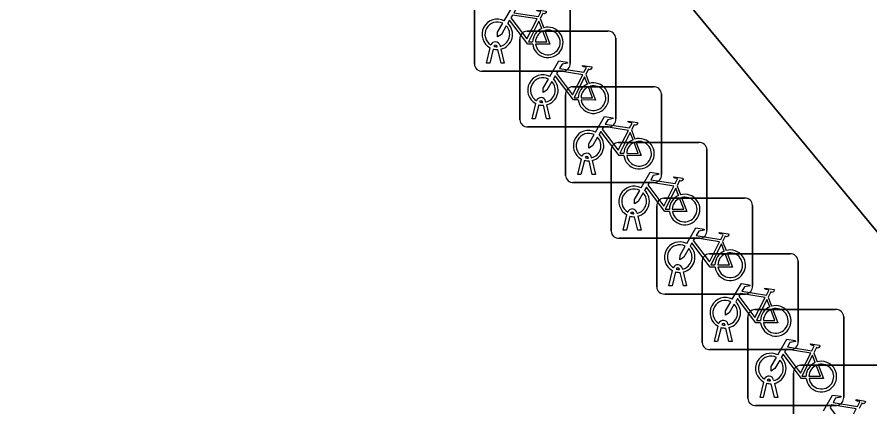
# Model space of a CAD drawing. Extents: x 161087 to 161926, y 382572 to 383873.
# Drawn here: x 161524.54 to 161533.43, y 383469.19 to 383473.25 of the extents above; entities that cross this region are included whole.
import ezdxf

# ---------------------------------------------------------------- set-up
doc = ezdxf.new("R2010")
doc.units = 0
for name, color, linetype in [('IMGEO_Fietsenrek', 7, 'Continuous'), ('IMGEO_Pand', 7, 'Continuous'), ('IMGEO_Voetpad_open', 7, 'Continuous')]:
    doc.layers.add(name, color=color, linetype=linetype)

msp = doc.modelspace()

# ---------------------------------------------------------------- linework, layer by layer
at = {"layer": 'IMGEO_Fietsenrek'}
for p, q in [((161529.3095, 383472.7599), (161529.3095, 383473.6008)), ((161529.3095, 383473.6008), (161529.3095, 383472.7599)), ((161530.3085, 383473.6101), (161530.3085, 383472.7692)), ((161530.3085, 383472.7692), (161530.3085, 383473.6101)), ((161529.9962, 383473.2342), (161530.0325, 383473.139)), ((161529.8589, 383473.1035), (161530.6998, 383473.1035)), ((161530.6998, 383473.1035), (161529.8589, 383473.1035)), ((161529.7845, 383472.1789), (161529.7845, 383473.0198)), ((161529.7845, 383473.0198), (161529.7845, 383472.1789)), ((161530.7835, 383473.0291), (161530.7835, 383472.1882)), ((161530.7835, 383472.1882), (161530.7835, 383473.0291)), ((161529.4365, 383472.7693), (161529.4748, 383472.9293)), ((161529.5052, 383472.9171), (161529.4699, 383472.7693)), ((161529.5469, 383472.9409), (161529.5459, 383472.9452)), ((161529.588, 383472.7693), (161529.5541, 383472.911)), ((161529.5776, 383472.9524), (161529.5794, 383472.9445)), ((161529.5864, 383472.9153), (161529.6214, 383472.7693)), ((161529.4699, 383472.7693), (161529.4365, 383472.7693)), ((161529.6214, 383472.7693), (161529.588, 383472.7693)), ((161530.2341, 383472.6855), (161529.3932, 383472.6855)), ((161529.3932, 383472.6855), (161530.2341, 383472.6855)), ((161530.4712, 383472.6532), (161530.5075, 383472.558)), ((161530.3349, 383472.5235), (161531.1758, 383472.5235)), ((161531.1758, 383472.5235), (161530.3349, 383472.5235)), ((161531.2595, 383472.4491), (161531.2595, 383471.6082)), ((161531.2595, 383471.6082), (161531.2595, 383472.4491)), ((161530.0219, 383472.3599), (161530.0209, 383472.3642)), ((161530.0526, 383472.3714), (161530.0544, 383472.3635)), ((161530.2605, 383471.5989), (161530.2605, 383472.4398)), ((161530.2605, 383472.4398), (161530.2605, 383471.5989)), ((161529.9115, 383472.1883), (161529.9498, 383472.3483)), ((161529.9802, 383472.3361), (161529.9449, 383472.1883)), ((161530.063, 383472.1883), (161530.0291, 383472.33)), ((161530.0614, 383472.3343), (161530.0964, 383472.1883)), ((161529.9449, 383472.1883), (161529.9115, 383472.1883)), ((161530.0964, 383472.1883), (161530.063, 383472.1883)), ((161530.7091, 383472.1045), (161529.8682, 383472.1045)), ((161529.8682, 383472.1045), (161530.7091, 383472.1045)), ((161530.9472, 383472.0732), (161530.9835, 383471.978)), ((161530.8099, 383471.9425), (161531.6508, 383471.9425)), ((161531.6508, 383471.9425), (161530.8099, 383471.9425)), ((161530.7355, 383471.0179), (161530.7355, 383471.8588)), ((161530.7355, 383471.8588), (161530.7355, 383471.0179)), ((161531.7345, 383471.8681), (161531.7345, 383471.0272)), ((161531.7345, 383471.0272), (161531.7345, 383471.8681)), ((161530.3875, 383471.6083), (161530.4258, 383471.7683)), ((161530.4562, 383471.7561), (161530.4209, 383471.6083)), ((161530.4979, 383471.7799), (161530.4969, 383471.7842)), ((161530.539, 383471.6083), (161530.5051, 383471.75)), ((161530.5286, 383471.7914), (161530.5304, 383471.7835)), ((161530.5374, 383471.7543), (161530.5724, 383471.6083)), ((161530.4209, 383471.6083), (161530.3875, 383471.6083)), ((161530.5724, 383471.6083), (161530.539, 383471.6083)), ((161531.1851, 383471.5245), (161530.3442, 383471.5245)), ((161530.3442, 383471.5245), (161531.1851, 383471.5245)), ((161531.4222, 383471.4922), (161531.4585, 383471.397)), ((161531.2849, 383471.3615), (161532.1258, 383471.3615)), ((161532.1258, 383471.3615), (161531.2849, 383471.3615)), ((161530.9729, 383471.1989), (161530.9719, 383471.2032)), ((161531.0036, 383471.2104), (161531.0054, 383471.2025)), ((161531.2105, 383470.4369), (161531.2105, 383471.2778)), ((161531.2105, 383471.2778), (161531.2105, 383470.4369)), ((161532.2095, 383471.2871), (161532.2095, 383470.4462)), ((161532.2095, 383470.4462), (161532.2095, 383471.2871)), ((161530.8625, 383471.0273), (161530.9008, 383471.1873)), ((161530.9312, 383471.1751), (161530.8959, 383471.0273)), ((161531.014, 383471.0273), (161530.9801, 383471.169)), ((161531.0124, 383471.1733), (161531.0474, 383471.0273)), ((161530.8959, 383471.0273), (161530.8625, 383471.0273)), ((161531.0474, 383471.0273), (161531.014, 383471.0273)), ((161531.6601, 383470.9435), (161530.8192, 383470.9435)), ((161530.8192, 383470.9435), (161531.6601, 383470.9435)), ((161531.8972, 383470.9112), (161531.9335, 383470.816)), ((161531.7599, 383470.7815), (161532.6008, 383470.7815)), ((161532.6008, 383470.7815), (161531.7599, 383470.7815)), ((161531.6855, 383469.8569), (161531.6855, 383470.6978)), ((161531.6855, 383470.6978), (161531.6855, 383469.8569)), ((161532.6845, 383470.7071), (161532.6845, 383469.8662)), ((161532.6845, 383469.8662), (161532.6845, 383470.7071)), ((161531.3375, 383470.4463), (161531.3758, 383470.6063)), ((161531.4062, 383470.5941), (161531.3709, 383470.4463)), ((161531.4479, 383470.6179), (161531.4469, 383470.6222)), ((161531.489, 383470.4463), (161531.4551, 383470.588)), ((161531.4786, 383470.6294), (161531.4804, 383470.6215)), ((161531.4874, 383470.5923), (161531.5224, 383470.4463)), ((161531.3709, 383470.4463), (161531.3375, 383470.4463)), ((161531.5224, 383470.4463), (161531.489, 383470.4463)), ((161532.1351, 383470.3625), (161531.2942, 383470.3625)), ((161531.2942, 383470.3625), (161532.1351, 383470.3625)), ((161532.3722, 383470.3312), (161532.4085, 383470.236)), ((161532.2349, 383470.2005), (161533.0758, 383470.2005)), ((161533.0758, 383470.2005), (161532.2349, 383470.2005)), ((161531.9536, 383470.0494), (161531.9554, 383470.0415)), ((161532.1605, 383469.2759), (161532.1605, 383470.1168)), ((161532.1605, 383470.1168), (161532.1605, 383469.2759)), ((161533.1595, 383470.1261), (161533.1595, 383469.2852)), ((161533.1595, 383469.2852), (161533.1595, 383470.1261)), ((161531.8125, 383469.8663), (161531.8508, 383470.0263)), ((161531.8812, 383470.0141), (161531.8459, 383469.8663)), ((161531.9229, 383470.0379), (161531.9219, 383470.0422)), ((161531.964, 383469.8663), (161531.9301, 383470.008)), ((161531.9624, 383470.0123), (161531.9974, 383469.8663)), ((161532.6101, 383469.7825), (161531.7692, 383469.7825)), ((161531.7692, 383469.7825), (161532.6101, 383469.7825)), ((161531.8459, 383469.8663), (161531.8125, 383469.8663)), ((161531.9974, 383469.8663), (161531.964, 383469.8663)), ((161532.8472, 383469.7502), (161532.8835, 383469.655)), ((161532.7099, 383469.6195), (161533.5508, 383469.6195)), ((161533.5508, 383469.6195), (161532.7099, 383469.6195)), ((161532.6355, 383468.6949), (161532.6355, 383469.5358)), ((161532.6355, 383469.5358), (161532.6355, 383468.6949)), ((161532.2875, 383469.2853), (161532.3258, 383469.4453)), ((161532.3562, 383469.4331), (161532.3209, 383469.2853)), ((161532.3979, 383469.4569), (161532.3969, 383469.4612)), ((161532.439, 383469.2853), (161532.4051, 383469.427)), ((161532.4286, 383469.4684), (161532.4304, 383469.4605)), ((161532.4374, 383469.4313), (161532.4724, 383469.2853)), ((161532.3209, 383469.2853), (161532.2875, 383469.2853)), ((161532.4724, 383469.2853), (161532.439, 383469.2853)), ((161533.0851, 383469.2015), (161532.2442, 383469.2015)), ((161532.2442, 383469.2015), (161533.0851, 383469.2015))]:
    msp.add_line(p, q, dxfattribs=at)
for points in [[(161529.6221, 383473.2112), (161529.7168, 383473.3747), (161529.803, 383473.3609), (161529.8047, 383473.3522), (161529.7486, 383473.3413), (161529.7224, 383473.296), (161529.9776, 383473.2552)], [(161529.9647, 383473.23), (161529.7079, 383473.271), (161529.6912, 383473.2422), (161529.8582, 383473.0219), (161529.9647, 383473.23)], [(161529.9776, 383473.2552), (161530.0026, 383473.304), (161529.9975, 383473.308), (161529.9743, 383473.3117), (161529.9616, 383473.3192), (161529.9606, 383473.3223), (161529.9628, 383473.3269), (161530.0576, 383473.3118), (161530.0599, 383473.3015), (161530.0505, 383473.2891), (161530.0381, 383473.2827), (161530.0236, 383473.2889), (161529.9962, 383473.2342)], [(161529.6428, 383473.1587), (161529.5912, 383473.0695), (161529.5513, 383473.0435), (161529.5525, 383473.091), (161529.607, 383473.1852)], [(161529.9178, 383472.9665), (161529.8681, 383472.9666), (161529.6774, 383473.2183), (161529.6584, 383473.1855)], [(161530.0127, 383473.132), (161529.9834, 383473.2088), (161529.874, 383472.9907), (161529.9167, 383472.9906)], [(161529.9467, 383472.9905), (161530.0666, 383472.9903), (161530.0234, 383473.1039)], [(161530.0432, 383473.1108), (161530.0982, 383472.9662), (161529.9481, 383472.9665)], [(161530.0971, 383472.6302), (161530.1918, 383472.7937), (161530.278, 383472.7799), (161530.2797, 383472.7712), (161530.2236, 383472.7603), (161530.1974, 383472.715), (161530.4526, 383472.6742)], [(161530.4526, 383472.6742), (161530.4776, 383472.723), (161530.4725, 383472.727), (161530.4493, 383472.7307), (161530.4366, 383472.7382), (161530.4356, 383472.7413), (161530.4378, 383472.7459), (161530.5326, 383472.7308), (161530.5349, 383472.7205), (161530.5255, 383472.7081), (161530.5131, 383472.7017), (161530.4986, 383472.7079), (161530.4712, 383472.6532)], [(161530.3928, 383472.3855), (161530.3431, 383472.3856), (161530.1524, 383472.6373), (161530.1334, 383472.6045)], [(161530.4397, 383472.649), (161530.1829, 383472.69), (161530.1662, 383472.6612), (161530.3332, 383472.4409), (161530.4397, 383472.649)], [(161530.4877, 383472.551), (161530.4584, 383472.6278), (161530.349, 383472.4097), (161530.3917, 383472.4096)], [(161530.1178, 383472.5777), (161530.0662, 383472.4885), (161530.0263, 383472.4625), (161530.0275, 383472.51), (161530.082, 383472.6042)], [(161530.4217, 383472.4095), (161530.5416, 383472.4093), (161530.4984, 383472.5229)], [(161530.5182, 383472.5298), (161530.5732, 383472.3852), (161530.4231, 383472.3855)], [(161530.5731, 383472.0502), (161530.6678, 383472.2137), (161530.754, 383472.1999), (161530.7557, 383472.1912), (161530.6996, 383472.1803), (161530.6734, 383472.135), (161530.9286, 383472.0942)], [(161530.9157, 383472.069), (161530.6589, 383472.11), (161530.6422, 383472.0812), (161530.8092, 383471.8609), (161530.9157, 383472.069)], [(161530.9286, 383472.0942), (161530.9536, 383472.143), (161530.9485, 383472.147), (161530.9253, 383472.1507), (161530.9126, 383472.1582), (161530.9116, 383472.1613), (161530.9138, 383472.1659), (161531.0086, 383472.1508), (161531.0109, 383472.1405), (161531.0015, 383472.1281), (161530.9891, 383472.1217), (161530.9746, 383472.1279), (161530.9472, 383472.0732)], [(161530.5938, 383471.9977), (161530.5422, 383471.9085), (161530.5023, 383471.8825), (161530.5035, 383471.93), (161530.558, 383472.0242)], [(161530.8688, 383471.8055), (161530.8191, 383471.8056), (161530.6284, 383472.0573), (161530.6094, 383472.0245)], [(161530.9637, 383471.971), (161530.9344, 383472.0478), (161530.825, 383471.8297), (161530.8677, 383471.8296)], [(161530.8977, 383471.8295), (161531.0176, 383471.8293), (161530.9744, 383471.9429)], [(161530.9942, 383471.9498), (161531.0492, 383471.8052), (161530.8991, 383471.8055)], [(161531.0481, 383471.4692), (161531.1428, 383471.6327), (161531.229, 383471.6189), (161531.2307, 383471.6102), (161531.1746, 383471.5993), (161531.1484, 383471.554), (161531.4036, 383471.5132)], [(161531.4036, 383471.5132), (161531.4286, 383471.562), (161531.4235, 383471.566), (161531.4003, 383471.5697), (161531.3876, 383471.5772), (161531.3866, 383471.5803), (161531.3888, 383471.5849), (161531.4836, 383471.5698), (161531.4859, 383471.5595), (161531.4765, 383471.5471), (161531.4641, 383471.5407), (161531.4496, 383471.5469), (161531.4222, 383471.4922)], [(161531.3438, 383471.2245), (161531.2941, 383471.2246), (161531.1034, 383471.4763), (161531.0844, 383471.4435)], [(161531.3907, 383471.488), (161531.1339, 383471.529), (161531.1172, 383471.5002), (161531.2842, 383471.2799), (161531.3907, 383471.488)], [(161531.0688, 383471.4167), (161531.0172, 383471.3275), (161530.9773, 383471.3015), (161530.9785, 383471.349), (161531.033, 383471.4432)], [(161531.4387, 383471.39), (161531.4094, 383471.4668), (161531.3, 383471.2487), (161531.3427, 383471.2486)], [(161531.3727, 383471.2485), (161531.4926, 383471.2483), (161531.4494, 383471.3619)], [(161531.4692, 383471.3688), (161531.5242, 383471.2242), (161531.3741, 383471.2245)], [(161531.5231, 383470.8882), (161531.6178, 383471.0517), (161531.704, 383471.0379), (161531.7057, 383471.0292), (161531.6496, 383471.0183), (161531.6234, 383470.973), (161531.8786, 383470.9322)], [(161531.8657, 383470.907), (161531.6089, 383470.948), (161531.5922, 383470.9192), (161531.7592, 383470.6989), (161531.8657, 383470.907)], [(161531.8786, 383470.9322), (161531.9036, 383470.981), (161531.8985, 383470.985), (161531.8753, 383470.9887), (161531.8626, 383470.9962), (161531.8616, 383470.9993), (161531.8638, 383471.0039), (161531.9586, 383470.9888), (161531.9609, 383470.9785), (161531.9515, 383470.9661), (161531.9391, 383470.9597), (161531.9246, 383470.9659), (161531.8972, 383470.9112)], [(161531.5438, 383470.8357), (161531.4922, 383470.7465), (161531.4523, 383470.7205), (161531.4535, 383470.768), (161531.508, 383470.8622)], [(161531.8188, 383470.6435), (161531.7691, 383470.6436), (161531.5784, 383470.8953), (161531.5594, 383470.8625)], [(161531.9137, 383470.809), (161531.8844, 383470.8858), (161531.775, 383470.6677), (161531.8177, 383470.6676)], [(161531.8477, 383470.6675), (161531.9676, 383470.6673), (161531.9244, 383470.7809)], [(161531.9442, 383470.7878), (161531.9992, 383470.6432), (161531.8491, 383470.6435)], [(161531.9981, 383470.3082), (161532.0928, 383470.4717), (161532.179, 383470.4579), (161532.1807, 383470.4492), (161532.1246, 383470.4383), (161532.0984, 383470.393), (161532.3536, 383470.3522)], [(161532.3536, 383470.3522), (161532.3786, 383470.401), (161532.3735, 383470.405), (161532.3503, 383470.4087), (161532.3376, 383470.4162), (161532.3366, 383470.4193), (161532.3388, 383470.4239), (161532.4336, 383470.4088), (161532.4359, 383470.3985), (161532.4265, 383470.3861), (161532.4141, 383470.3797), (161532.3996, 383470.3859), (161532.3722, 383470.3312)], [(161532.2938, 383470.0635), (161532.2441, 383470.0636), (161532.0534, 383470.3153), (161532.0344, 383470.2825)], [(161532.3407, 383470.327), (161532.0839, 383470.368), (161532.0672, 383470.3392), (161532.2342, 383470.1189), (161532.3407, 383470.327)], [(161532.0188, 383470.2557), (161531.9672, 383470.1665), (161531.9273, 383470.1405), (161531.9285, 383470.188), (161531.983, 383470.2822)], [(161532.3887, 383470.229), (161532.3594, 383470.3058), (161532.25, 383470.0877), (161532.2927, 383470.0876)], [(161532.3227, 383470.0875), (161532.4426, 383470.0873), (161532.3994, 383470.2009)], [(161532.4192, 383470.2078), (161532.4742, 383470.0632), (161532.3241, 383470.0635)], [(161532.4731, 383469.7272), (161532.5678, 383469.8907), (161532.654, 383469.8769), (161532.6557, 383469.8682), (161532.5996, 383469.8573), (161532.5734, 383469.812), (161532.8286, 383469.7712)], [(161532.8157, 383469.746), (161532.5589, 383469.787), (161532.5422, 383469.7582), (161532.7092, 383469.5379), (161532.8157, 383469.746)], [(161532.8286, 383469.7712), (161532.8536, 383469.82), (161532.8485, 383469.824), (161532.8253, 383469.8277), (161532.8126, 383469.8352), (161532.8116, 383469.8383), (161532.8138, 383469.8429), (161532.9086, 383469.8278), (161532.9109, 383469.8175), (161532.9015, 383469.8051), (161532.8891, 383469.7987), (161532.8746, 383469.8049), (161532.8472, 383469.7502)], [(161532.4938, 383469.6747), (161532.4422, 383469.5855), (161532.4023, 383469.5595), (161532.4035, 383469.607), (161532.458, 383469.7012)], [(161532.7688, 383469.4825), (161532.7191, 383469.4826), (161532.5284, 383469.7343), (161532.5094, 383469.7015)], [(161532.8637, 383469.648), (161532.8344, 383469.7248), (161532.725, 383469.5067), (161532.7677, 383469.5066)], [(161532.7977, 383469.5065), (161532.9176, 383469.5063), (161532.8744, 383469.6199)], [(161532.8942, 383469.6268), (161532.9492, 383469.4822), (161532.7991, 383469.4825)], [(161532.9481, 383469.1462), (161533.0428, 383469.3097), (161533.129, 383469.2959), (161533.1307, 383469.2872), (161533.0746, 383469.2763), (161533.0484, 383469.231), (161533.3036, 383469.1902)], [(161533.3036, 383469.1902), (161533.3286, 383469.239), (161533.3235, 383469.243), (161533.3003, 383469.2467), (161533.2876, 383469.2542), (161533.2866, 383469.2573), (161533.2888, 383469.2619), (161533.3836, 383469.2468), (161533.3859, 383469.2365), (161533.3765, 383469.2241), (161533.3641, 383469.2177), (161533.3496, 383469.2239), (161533.3222, 383469.1692)], [(161533.2907, 383469.165), (161533.0339, 383469.206), (161533.0172, 383469.1772), (161533.1842, 383468.9569), (161533.2907, 383469.165)]]:
    msp.add_lwpolyline(points, dxfattribs=at)
for centre, radius, start, end in [((161529.5491, 383473.0699), 0.159, 62.67661, 242.13685), ((161529.5491, 383473.0699), 0.129, 63.31916, 238.90302), ((161529.5491, 383473.0699), 0.129, 283.60429, 43.43025), ((161529.5491, 383473.0699), 0.159, 283.5766, 46.60424), ((161529.8622, 383473.0256), 0.0779, 92.4484, 184.28452), ((161529.8622, 383473.0256), 0.0779, 92.4484, 184.28452), ((161530.0757, 383472.9859), 0.159, 113.3408, 178.32165), ((161530.0757, 383472.9859), 0.159, 187.0065, 105.77075), ((161530.0757, 383472.9859), 0.129, 113.92302, 177.95563), ((161530.0757, 383472.9859), 0.129, 188.67146, 104.58832), ((161530.7056, 383473.0258), 0.0779, 2.4484, 94.28452), ((161530.7056, 383473.0258), 0.0779, 2.4484, 94.28452), ((161529.5289, 383472.9413), 0.0499, 12.8025, 158.69338), ((161529.5491, 383473.0699), 0.159, 253.99666, 271.78671), ((161529.5289, 383472.9413), 0.0174, 12.8025, 163.45023), ((161529.5491, 383473.0699), 0.129, 253.41502, 269.02044), ((161529.3874, 383472.7632), 0.0779, 182.4484, 274.28452), ((161529.3874, 383472.7632), 0.0779, 182.4484, 274.28452), ((161530.2308, 383472.7634), 0.0779, 272.4484, 4.28452), ((161530.2308, 383472.7634), 0.0779, 272.4484, 4.28452), ((161530.0241, 383472.4889), 0.159, 62.67661, 242.13685), ((161530.0241, 383472.4889), 0.129, 63.31916, 238.90302), ((161530.0241, 383472.4889), 0.129, 283.60429, 43.43025), ((161530.0241, 383472.4889), 0.159, 283.5766, 46.60424), ((161530.5507, 383472.4049), 0.159, 113.3408, 178.32165), ((161530.5507, 383472.4049), 0.159, 187.0065, 105.77075), ((161530.5507, 383472.4049), 0.129, 188.67146, 104.58832), ((161530.3382, 383472.4456), 0.0779, 92.4484, 184.28452), ((161530.3382, 383472.4456), 0.0779, 92.4484, 184.28452), ((161530.5507, 383472.4049), 0.129, 113.92302, 177.95563), ((161531.1816, 383472.4458), 0.0779, 2.4484, 94.28452), ((161531.1816, 383472.4458), 0.0779, 2.4484, 94.28452), ((161530.0039, 383472.3603), 0.0499, 12.8025, 158.69338), ((161530.0039, 383472.3603), 0.0174, 12.8025, 163.45023), ((161530.0241, 383472.4889), 0.129, 253.41502, 269.02044), ((161530.0241, 383472.4889), 0.159, 253.99666, 271.78671), ((161529.8624, 383472.1822), 0.0779, 182.4484, 274.28452), ((161529.8624, 383472.1822), 0.0779, 182.4484, 274.28452), ((161530.7058, 383472.1824), 0.0779, 272.4484, 4.28452), ((161530.7058, 383472.1824), 0.0779, 272.4484, 4.28452), ((161530.5001, 383471.9089), 0.159, 62.67661, 242.13685), ((161530.5001, 383471.9089), 0.129, 63.31916, 238.90302), ((161530.5001, 383471.9089), 0.159, 283.5766, 46.60424), ((161530.5001, 383471.9089), 0.129, 283.60429, 43.43025), ((161530.8132, 383471.8646), 0.0779, 92.4484, 184.28452), ((161530.8132, 383471.8646), 0.0779, 92.4484, 184.28452), ((161531.0267, 383471.8249), 0.159, 113.3408, 178.32165), ((161531.0267, 383471.8249), 0.159, 187.0065, 105.77075), ((161531.0267, 383471.8249), 0.129, 113.92302, 177.95563), ((161531.0267, 383471.8249), 0.129, 188.67146, 104.58832), ((161531.6566, 383471.8648), 0.0779, 2.4484, 94.28452), ((161531.6566, 383471.8648), 0.0779, 2.4484, 94.28452), ((161530.4799, 383471.7803), 0.0499, 12.8025, 158.69338), ((161530.5001, 383471.9089), 0.159, 253.99666, 271.78671), ((161530.4799, 383471.7803), 0.0174, 12.8025, 163.45023), ((161530.5001, 383471.9089), 0.129, 253.41502, 269.02044), ((161530.3384, 383471.6022), 0.0779, 182.4484, 274.28452), ((161530.3384, 383471.6022), 0.0779, 182.4484, 274.28452), ((161531.1818, 383471.6024), 0.0779, 272.4484, 4.28452), ((161531.1818, 383471.6024), 0.0779, 272.4484, 4.28452), ((161530.9751, 383471.3279), 0.159, 62.67661, 242.13685), ((161530.9751, 383471.3279), 0.129, 63.31916, 238.90302), ((161530.9751, 383471.3279), 0.129, 283.60429, 43.43025), ((161530.9751, 383471.3279), 0.159, 283.5766, 46.60424), ((161531.5017, 383471.2439), 0.159, 113.3408, 178.32165), ((161531.5017, 383471.2439), 0.159, 187.0065, 105.77075), ((161531.2882, 383471.2836), 0.0779, 92.4484, 184.28452), ((161531.2882, 383471.2836), 0.0779, 92.4484, 184.28452), ((161531.5017, 383471.2439), 0.129, 113.92302, 177.95563), ((161531.5017, 383471.2439), 0.129, 188.67146, 104.58832), ((161532.1316, 383471.2838), 0.0779, 2.4484, 94.28452), ((161532.1316, 383471.2838), 0.0779, 2.4484, 94.28452), ((161530.9549, 383471.1993), 0.0499, 12.8025, 158.69338), ((161530.9549, 383471.1993), 0.0174, 12.8025, 163.45023), ((161530.9751, 383471.3279), 0.129, 253.41502, 269.02044), ((161530.9751, 383471.3279), 0.159, 253.99666, 271.78671), ((161531.6568, 383471.0214), 0.0779, 272.4484, 4.28452), ((161531.6568, 383471.0214), 0.0779, 272.4484, 4.28452), ((161530.8134, 383471.0212), 0.0779, 182.4484, 274.28452), ((161530.8134, 383471.0212), 0.0779, 182.4484, 274.28452), ((161531.4501, 383470.7469), 0.159, 62.67661, 242.13685), ((161531.4501, 383470.7469), 0.129, 63.31916, 238.90302), ((161531.4501, 383470.7469), 0.159, 283.5766, 46.60424), ((161531.4501, 383470.7469), 0.129, 283.60429, 43.43025), ((161531.7632, 383470.7036), 0.0779, 92.4484, 184.28452), ((161531.7632, 383470.7036), 0.0779, 92.4484, 184.28452), ((161531.9767, 383470.6629), 0.159, 113.3408, 178.32165), ((161531.9767, 383470.6629), 0.159, 187.0065, 105.77075), ((161531.9767, 383470.6629), 0.129, 113.92302, 177.95563), ((161531.9767, 383470.6629), 0.129, 188.67146, 104.58832), ((161532.6066, 383470.7038), 0.0779, 2.4484, 94.28452), ((161532.6066, 383470.7038), 0.0779, 2.4484, 94.28452), ((161531.4299, 383470.6183), 0.0499, 12.8025, 158.69338), ((161531.4501, 383470.7469), 0.159, 253.99666, 271.78671), ((161531.4299, 383470.6183), 0.0174, 12.8025, 163.45023), ((161531.4501, 383470.7469), 0.129, 253.41502, 269.02044), ((161531.2884, 383470.4402), 0.0779, 182.4484, 274.28452), ((161531.2884, 383470.4402), 0.0779, 182.4484, 274.28452), ((161532.1318, 383470.4404), 0.0779, 272.4484, 4.28452), ((161532.1318, 383470.4404), 0.0779, 272.4484, 4.28452), ((161531.9251, 383470.1669), 0.159, 62.67661, 242.13685), ((161531.9251, 383470.1669), 0.129, 63.31916, 238.90302), ((161531.9251, 383470.1669), 0.129, 283.60429, 43.43025), ((161531.9251, 383470.1669), 0.159, 283.5766, 46.60424), ((161532.4517, 383470.0829), 0.159, 113.3408, 178.32165), ((161532.4517, 383470.0829), 0.159, 187.0065, 105.77075), ((161532.2382, 383470.1226), 0.0779, 92.4484, 184.28452), ((161532.2382, 383470.1226), 0.0779, 92.4484, 184.28452), ((161532.4517, 383470.0829), 0.129, 113.92302, 177.95563), ((161532.4517, 383470.0829), 0.129, 188.67146, 104.58832), ((161533.0816, 383470.1228), 0.0779, 2.4484, 94.28452), ((161533.0816, 383470.1228), 0.0779, 2.4484, 94.28452), ((161531.9049, 383470.0383), 0.0499, 12.8025, 158.69338), ((161531.9049, 383470.0383), 0.0174, 12.8025, 163.45023), ((161531.9251, 383470.1669), 0.159, 253.99666, 271.78671), ((161531.9251, 383470.1669), 0.129, 253.41502, 269.02044), ((161531.7634, 383469.8602), 0.0779, 182.4484, 274.28452), ((161531.7634, 383469.8602), 0.0779, 182.4484, 274.28452), ((161532.6068, 383469.8604), 0.0779, 272.4484, 4.28452), ((161532.6068, 383469.8604), 0.0779, 272.4484, 4.28452), ((161532.4001, 383469.5859), 0.159, 62.67661, 242.13685), ((161532.4001, 383469.5859), 0.129, 63.31916, 238.90302), ((161532.4001, 383469.5859), 0.159, 283.5766, 46.60424), ((161532.4001, 383469.5859), 0.129, 283.60429, 43.43025), ((161532.7132, 383469.5416), 0.0779, 92.4484, 184.28452), ((161532.7132, 383469.5416), 0.0779, 92.4484, 184.28452), ((161532.9267, 383469.5019), 0.159, 113.3408, 178.32165), ((161532.9267, 383469.5019), 0.159, 187.0065, 105.77075), ((161532.9267, 383469.5019), 0.129, 113.92302, 177.95563), ((161532.9267, 383469.5019), 0.129, 188.67146, 104.58832), ((161532.3799, 383469.4573), 0.0499, 12.8025, 158.69338), ((161532.4001, 383469.5859), 0.159, 253.99666, 271.78671), ((161532.3799, 383469.4573), 0.0174, 12.8025, 163.45023), ((161532.4001, 383469.5859), 0.129, 253.41502, 269.02044), ((161532.2384, 383469.2792), 0.0779, 182.4484, 274.28452), ((161532.2384, 383469.2792), 0.0779, 182.4484, 274.28452), ((161533.0818, 383469.2794), 0.0779, 272.4484, 4.28452), ((161533.0818, 383469.2794), 0.0779, 272.4484, 4.28452)]:
    msp.add_arc(centre, radius, start, end, dxfattribs=at)
at = {"layer": 'IMGEO_Pand'}
msp.add_lwpolyline([(161493.397, 383521.584), (161492.675, 383520.278), (161500, 383511.461), (161509.522, 383500), (161541.096, 383461.838), (161557.43, 383470.846), (161557.473, 383470.748), (161557.669, 383470.856), (161554.853, 383475.972), (161570.07, 383488.877), (161563.944, 383496.31), (161560.903, 383500), (161556.879, 383504.885), (161556.612, 383504.667), (161547.632, 383497.333), (161545.432, 383500), (161544.198, 383501.497), (161540.08, 383506.491), (161537.548, 383504.386), (161520.876, 383524.441)], dxfattribs=at)
at = {"layer": 'IMGEO_Voetpad_open'}
msp.add_lwpolyline([(161507.964, 383479.729), (161513.975, 383483.021), (161517.826, 383475.99), (161520.129, 383471.958), (161521.943, 383472.841), (161523.401, 383470.567), (161521.601, 383469.406), (161523.023, 383467.055), (161525.184, 383468.369), (161528.945, 383462.307), (161526.524, 383460.8), (161529.145, 383455.976), (161529.007, 383455.871), (161529.156, 383455.581), (161541.096, 383461.838), (161509.522, 383500)], dxfattribs=at)

doc.saveas('drawing.dxf')
